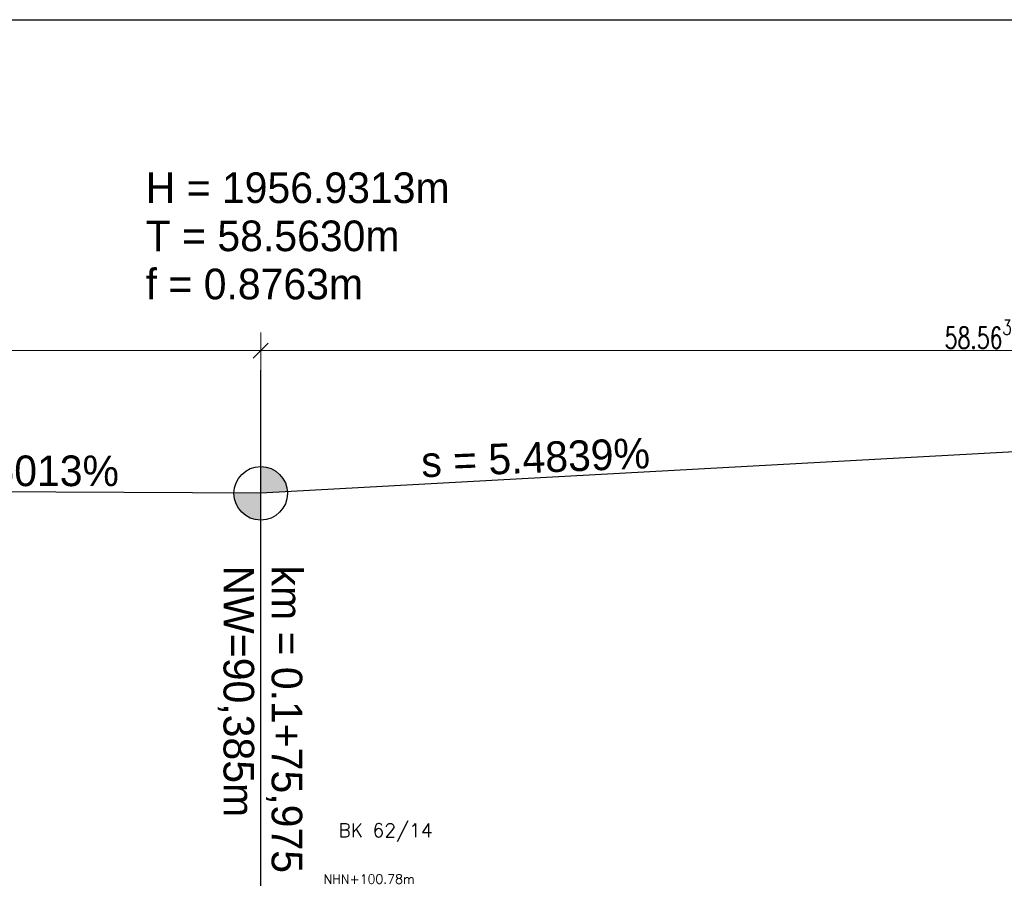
# Model space of a CAD drawing. Header units: metres. Extents: x 3458045 to 3462392, y 5482308 to 5484762.
# Tile 283 of 458: x 3460169 to 3460209, y 5484011 to 5484046. Entities that reach past the tile are written whole.
import ezdxf
from ezdxf.enums import TextEntityAlignment as Align

# ---------------------------------------------------------------- set-up
doc = ezdxf.new("R2010")
doc.units = ezdxf.units.M
doc.header["$PDMODE"] = 3
doc.header["$PDSIZE"] = 0.1
doc.linetypes.add('AUSGEZOGEN', pattern=[2, 1, 1])
doc.layers.get('0').update_dxf_attribs({"linetype": 'CONTINUOUS'})
doc.layers.get('DEFPOINTS').update_dxf_attribs({"linetype": 'CONTINUOUS'})
doc.layers.add('BAUER_BK 2014', color=1, linetype='CONTINUOUS')
doc.layers.add('SP_Tangentenband', color=1, linetype='CONTINUOUS')
doc.layers.add('SP_LAYOUT', color=50, linetype='CONTINUOUS', plot=False)
doc.styles.add('K_ISOCP', font='k_isocp.shx')
doc.styles.add('ROMANS', font='ROMANS')
doc.styles.add('SP_F', font='romans.shx', dxfattribs={"width": 0.7, "bigfont": 'sp_f.shx'})
doc.dimstyles.new('SOFI35$0', dxfattribs={"dimtxt": 3.5, "dimasz": 0.35, "dimexe": 0.9, "dimexo": 0.625, "dimgap": 0.945, "dimtad": 1, "dimdec": 3, "dimrnd": 0.001, "dimzin": 1, "dimdsep": 46, "dimtxsty": 'SP_F', "dimblk1": 'SOF_BEMSTR1', "dimblk2": 'SOF_BEMSTR2', "dimsah": 1, "dimcen": 3.5, "dimse1": 1, "dimse2": 1, "dimclrd": 1, "dimclre": 1, "dimclrt": 2, "dimaunit": 2, "dimazin": 0, "dimtfac": 1, "dimtdec": 3, "dimtmove": 0, "dimatfit": 3, "dimfxl": 1, "dimtolj": 1, "dimtzin": 0, "dimlwd": 0, "dimlwe": 0, "dimarcsym": 0})

# ---------------------------------------------------------------- blocks, each defined once
blk = doc.blocks.new('SOF_BEMSTR2')
at = {"color": 0, "linetype": 'ByBlock', "lineweight": -2}
for p, q in [((0, -20), (0, 8.5)), ((3.535, 3.535), (-3.535, -3.535)), ((-5, 0), (5, 0))]:
    blk.add_line(p, q, dxfattribs=at)
blk = doc.blocks.new('SOF_BEMSTR1')
at = {"color": 0, "linetype": 'ByBlock', "lineweight": -2}
for p, q in [((0, 20), (0, -8.5)), ((3.535, 3.535), (-3.535, -3.535)), ((-5, 0), (5, 0))]:
    blk.add_line(p, q, dxfattribs=at)
blk = doc.blocks.new('*D144')
at = {"layer": 'DEFPOINTS', "color": 0, "linetype": 'AUSGEZOGEN', "transparency": 16777216}
for p in [(3460120.47, 5484032.41), (3460120.47, 5484032.353), (3460179.033, 5484032.353)]:
    blk.add_point(p, dxfattribs=at)
at = {"layer": 'SP_Tangentenband', "color": 1, "linetype": 'AUSGEZOGEN', "lineweight": 0, "transparency": 16777216}
blk.add_line((3460178.946, 5484032.41), (3460120.558, 5484032.41), dxfattribs=at)
at = {"layer": 'SP_Tangentenband', "color": 1, "linetype": 'AUSGEZOGEN', "lineweight": 0, "transparency": 16777216, "xscale": 0.08750000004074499, "yscale": 0.08750000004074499, "zscale": 0.08750000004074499, "rotation": 180}
blk.add_blockref('SOF_BEMSTR1', (3460120.47, 5484032.41), dxfattribs=at)
at = {"layer": 'SP_Tangentenband', "color": 1, "linetype": 'AUSGEZOGEN', "lineweight": 0, "transparency": 16777216, "xscale": 0.08750000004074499, "yscale": 0.08750000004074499, "zscale": 0.08750000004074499}
blk.add_blockref('SOF_BEMSTR2', (3460179.033, 5484032.41), dxfattribs=at)
at = {"layer": 'SP_Tangentenband', "color": 2, "linetype": 'AUSGEZOGEN', "transparency": 16777216, "insert": (3460149.752, 5484033.083), "char_height": 0.875, "attachment_point": 5, "style": 'SP_F'}
blk.add_mtext('\\A1;\\A1;58.56{\\H.7x;\\S3^ ;}', dxfattribs=at)
blk = doc.blocks.new('*D145')
at = {"layer": 'DEFPOINTS', "color": 0, "linetype": 'AUSGEZOGEN', "transparency": 16777216}
for p in [(3460179.033, 5484032.353), (3460237.596, 5484032.41), (3460237.596, 5484032.353)]:
    blk.add_point(p, dxfattribs=at)
at = {"layer": 'SP_Tangentenband', "color": 1, "linetype": 'AUSGEZOGEN', "lineweight": 0, "transparency": 16777216}
blk.add_line((3460179.121, 5484032.41), (3460237.509, 5484032.41), dxfattribs=at)
at = {"layer": 'SP_Tangentenband', "color": 1, "linetype": 'AUSGEZOGEN', "lineweight": 0, "transparency": 16777216, "xscale": 0.08750000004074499, "yscale": 0.08750000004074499, "zscale": 0.08750000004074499, "rotation": 180}
blk.add_blockref('SOF_BEMSTR1', (3460179.033, 5484032.41), dxfattribs=at)
at = {"layer": 'SP_Tangentenband', "color": 1, "linetype": 'AUSGEZOGEN', "lineweight": 0, "transparency": 16777216, "xscale": 0.08750000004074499, "yscale": 0.08750000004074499, "zscale": 0.08750000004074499}
blk.add_blockref('SOF_BEMSTR2', (3460237.596, 5484032.41), dxfattribs=at)
at = {"layer": 'SP_Tangentenband', "color": 2, "linetype": 'AUSGEZOGEN', "transparency": 16777216, "insert": (3460208.315, 5484033.083), "char_height": 0.875, "attachment_point": 5, "style": 'SP_F'}
blk.add_mtext('\\A1;\\A1;58.56{\\H.7x;\\S3^ ;}', dxfattribs=at)

msp = doc.modelspace()

# ---------------------------------------------------------------- hatches: boundary and pattern name
at = {"layer": 'SP_Tangentenband'}
h = msp.add_hatch(color=1, dxfattribs=at)
h.dxf.hatch_style = 1
h.paths.add_polyline_path([(3460179.0334, 5484026.5886), (3460177.9397, 5484026.5941, 0.4156837), (3460179.0334, 5484025.4948)])
h.paths.add_polyline_path([(3460179.0334, 5484027.6823), (3460179.0334, 5484026.5886), (3460180.1255, 5484026.6485, 0.3982564)])

# ---------------------------------------------------------------- linework, layer by layer
at = {"layer": 'SP_LAYOUT'}
msp.add_lwpolyline([(3459988.5361, 5484045.9145), (3460409.8809, 5484045.9145), (3460409.8809, 5483954.9364), (3459988.5361, 5483954.9364)], close=True, dxfattribs=at)
at = {"layer": 'SP_Tangentenband', "color": 1}
for points in [[(3460179.0334, 5484004.7136), (3460179.0334, 5484031.6095)], [(3460237.5964, 5484029.8001), (3460179.0334, 5484026.5886), (3460120.4704, 5484026.8822)]]:
    msp.add_lwpolyline(points, dxfattribs=at)
msp.add_circle((3460179.0334, 5484026.5886), 1.0938, dxfattribs=at)

# ---------------------------------------------------------------- texts
at = {"layer": 'BAUER_BK 2014', "color": 7, "style": 'ROMANS'}
msp.add_text('BK 62/14', height=0.56092, dxfattribs=at).set_placement((3460184.1259, 5484012.559), align=Align.CENTER)
msp.add_text('NHN+100.78m', height=0.373944, dxfattribs=at).set_placement((3460181.6012, 5484010.6605))
at = {"layer": 'SP_Tangentenband', "color": 3, "style": 'K_ISOCP'}
for s, p in [('H = 1956.9313m', (3460174.3386, 5484038.4339)), ('T = 58.5630m', (3460174.3386, 5484036.4694)), ('f = 0.8763m', (3460174.3386, 5484034.5049)), ('s = -0.5013%', (3460163.3518, 5484026.8821))]:
    msp.add_text(s, height=1.25, dxfattribs=at).set_placement(p)
for s, rotation, p in [('s = 5.4839%', 2.28116, (3460185.6108, 5484027.2427)), ('NW=90,385m', 270, (3460177.5157, 5484023.6416)), ('km = 0.1+75,975', 270, (3460179.4803, 5484023.6416))]:
    msp.add_text(s, height=1.25, rotation=rotation, dxfattribs=at).set_placement(p)

# ---------------------------------------------------------------- dimensions: what is measured, and where the dimension line sits
at = {"layer": 'SP_Tangentenband', "color": 1, "linetype": 'AUSGEZOGEN'}
dim = msp.add_linear_dim(base=(3460120.4704, 5484032.4097), p1=(3460179.0334, 5484032.3535), p2=(3460120.4704, 5484032.3535), text='\\A1;58.56{\\H.7x;\\S3^ ;}', dimstyle='SOFI35$0', override={"dimblk1": 'SOF_BEMSTR2', "dimblk2": 'SOF_BEMSTR1'}, dxfattribs=at)
dim.commit()
dim.dimension.update_dxf_attribs({"geometry": '*D144', "text_midpoint": (3460149.7519, 5484033.0834)})
dim = msp.add_linear_dim(base=(3460237.5964, 5484032.4097), p1=(3460179.0334, 5484032.3535), p2=(3460237.5964, 5484032.3535), text='\\A1;58.56{\\H.7x;\\S3^ ;}', dimstyle='SOFI35$0', dxfattribs=at)
dim.commit()
dim.dimension.update_dxf_attribs({"geometry": '*D145', "text_midpoint": (3460208.3149, 5484033.0834)})

doc.saveas('drawing.dxf')
